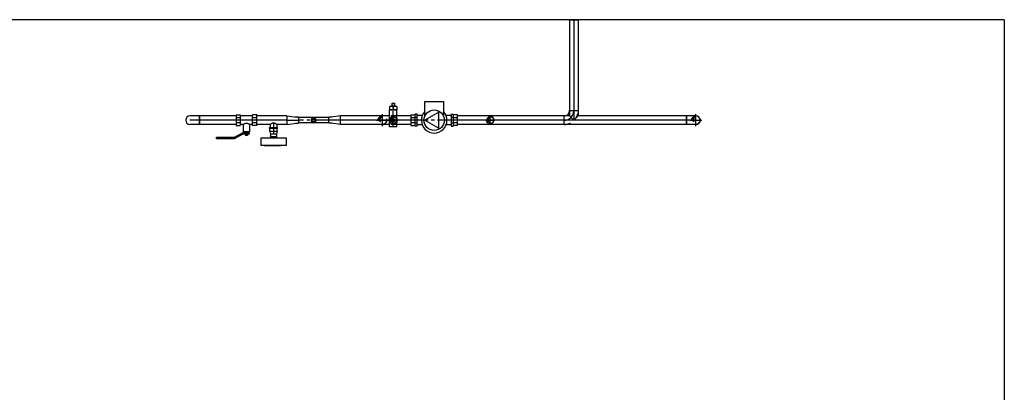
# Model space of a CAD drawing. Extents: x -156717 to 425753, y -51191 to 363295.
# Tile 426 of 502: x 208356 to 212281, y 141318 to 142801. Entities that reach past the tile are written whole.
import ezdxf
from ezdxf.enums import TextEntityAlignment as Align
from ezdxf.lldxf.tags import DXFTag

# ---------------------------------------------------------------- set-up
doc = ezdxf.new("R2010")
doc.units = 0
doc.header["$LTSCALE"] = 50
doc.linetypes.add('CENTER', pattern=[2, 1.25, -0.25, 0.25, -0.25])
doc.linetypes.add('STREEPJES', pattern=[0.1, 0.05, -0.05])
doc.layers.get('0').update_dxf_attribs({"linetype": 'CONTINUOUS'})
for name, color, linetype in [('WL561---_AANVOER_D', 20, 'CONTINUOUS'), ('WL561---_AANVOER_HARTLIJ', 8, 'CONTINUOUS'), ('WL561---_RETOUR_D', 21, 'CONTINUOUS'), ('WL561---_RETOUR_HARTLIJN', 8, 'CONTINUOUS')]:
    doc.layers.add(name, color=color, linetype=linetype)
doc.layers.add('WM$5----_HULPRUIMTE', color=1, linetype='CONTINUOUS', plot=False)
doc.styles.add('BURO-025', font='ARIAL.TTF', dxfattribs={"height": 125})
tags = doc.linetypes.add('CENTER2', pattern=[28.575, 19.05, -3.175, 3.175, -3.175]).pattern_tags.tags
tags[10:11] = [DXFTag(74, 4), DXFTag(75, 0), DXFTag(340, '0'), DXFTag(46, 1.0), DXFTag(50, 0.0), DXFTag(44, 0.0), DXFTag(45, 0.0)]
tags[8:9] = [DXFTag(74, 4), DXFTag(75, 0), DXFTag(340, '0'), DXFTag(46, 1.0), DXFTag(50, 0.0), DXFTag(44, 0.0), DXFTag(45, 0.0)]
tags[6:7] = [DXFTag(74, 4), DXFTag(75, 0), DXFTag(340, '0'), DXFTag(46, 1.0), DXFTag(50, 0.0), DXFTag(44, 0.0), DXFTag(45, 0.0)]
tags[4:5] = [DXFTag(74, 4), DXFTag(75, 0), DXFTag(340, '0'), DXFTag(46, 1.0), DXFTag(50, 0.0), DXFTag(44, 0.0), DXFTag(45, 0.0)]

# ---------------------------------------------------------------- blocks, each defined once
blk = doc.blocks.new('*U1669')
at = {"ltscale": 10}
for q in [(0, 1900, -2697.5), (4332.7, -1900, -2697.5)]:
    blk.add_line((0, -1900, -2697.5), q, dxfattribs=at)
blk = doc.blocks.new('*U1670')
at = {"color": 8, "linetype": 'STREEPJES', "ltscale": 10}
blk.add_circle((0, 0, -3465.2), 16.9, dxfattribs=at)
blk.add_circle((0, 0, -3465.2), 16.9, dxfattribs=at)
for centre, radius, start, end in [((0, 0, -3465.2), 13.5, 180, 0), ((0, 3.2, -3465.2), 13.9, 193.3512, 346.6488)]:
    blk.add_arc(centre, radius, start, end, dxfattribs=at)
at = {"layer": 'WL561---_RETOUR_HARTLIJN', "linetype": 'CENTER2'}
for p, q in [((23.6, 0, -3465.2), (-23.6, 0, -3465.2)), ((0, -23.6, -3465.2), (0, 23.6, -3465.2))]:
    blk.add_line(p, q, dxfattribs=at)
blk.add_circle((0, 0, -3465.2), 0.075, dxfattribs=at)
at = {"layer": 'WL561---_RETOUR_D', "color": 2, "style": 'BURO-025'}
blk.add_attdef('POSNR', text='', height=125, dxfattribs=at).set_placement((0, 0), align=Align.MIDDLE)
blk = doc.blocks.new('*U1671')
at = {"color": 2, "ltscale": 10}
for p, q in [((-93, 21.4, -3577.1), (-76, 21.4, -3577.1)), ((-93, 21.4, -3577.1), (-93, 10.7, -3577.1)), ((-93, 10.7, -3577.1), (-76, 10.7, -3577.1)), ((-93, 10.7, -3577.1), (-93, -10.7, -3577.1)), ((-67.5, 23.5, -3577.1), (-76, 23.5, -3577.1)), ((-76, 11.8, -3577.1), (-76, 23.5, -3577.1)), ((-76, 11.8, -3577.1), (-67.5, 11.8, -3577.1)), ((-76, -11.8, -3577.1), (-76, 11.8, -3577.1)), ((-67.5, 11.8, -3577.1), (-67.5, 23.5, -3577.1)), ((-67.5, 18.5, -3577.1), (-47.5, 18.5, -3577.1)), ((-67.5, -11.8, -3577.1), (-67.5, 11.8, -3577.1)), ((-18.4, 31.8, -3577.1), (-18.4, -31.8, -3577.1)), ((36.7, 0, -3577.1), (-18.4, 31.8, -3577.1)), ((47.5, 18.5, -3577.1), (67.5, 18.5, -3577.1)), ((67.5, 23.5, -3577.1), (76, 23.5, -3577.1)), ((67.5, 23.5, -3577.1), (67.5, 11.8, -3577.1)), ((67.5, 11.8, -3577.1), (76, 11.8, -3577.1)), ((67.5, 11.8, -3577.1), (67.5, -11.8, -3577.1)), ((76, 23.5, -3577.1), (76, 11.8, -3577.1)), ((93, 21.4, -3577.1), (76, 21.4, -3577.1)), ((76, 11.8, -3577.1), (76, -11.8, -3577.1)), ((76, 10.7, -3577.1), (93, 10.7, -3577.1)), ((93, 10.7, -3577.1), (93, 21.4, -3577.1)), ((93, -10.7, -3577.1), (93, 10.7, -3577.1)), ((-76, -10.7, -3577.1), (-93, -10.7, -3577.1)), ((-93, -10.7, -3577.1), (-93, -21.4, -3577.1)), ((-93, -21.4, -3577.1), (-76, -21.4, -3577.1)), ((-67.5, -11.8, -3577.1), (-76, -11.8, -3577.1)), ((-76, -23.5, -3577.1), (-76, -11.8, -3577.1)), ((-67.5, -23.5, -3577.1), (-76, -23.5, -3577.1)), ((-67.5, -23.5, -3577.1), (-67.5, -11.8, -3577.1)), ((-67.5, -18.5, -3577.1), (-47.5, -18.5, -3577.1)), ((-37.5, -75, -3577.1), (-37.5, -16.1, -3577.1)), ((-18.4, -31.8, -3577.1), (36.7, 0, -3577.1)), ((37.5, -16.1, -3577.1), (37.5, -75, -3577.1)), ((47.5, -18.5, -3577.1), (67.5, -18.5, -3577.1)), ((76, -11.8, -3577.1), (67.5, -11.8, -3577.1)), ((67.5, -11.8, -3577.1), (67.5, -23.5, -3577.1)), ((67.5, -23.5, -3577.1), (76, -23.5, -3577.1)), ((93, -10.7, -3577.1), (76, -10.7, -3577.1)), ((76, -11.8, -3577.1), (76, -23.5, -3577.1)), ((93, -21.4, -3577.1), (76, -21.4, -3577.1)), ((93, -21.4, -3577.1), (93, -10.7, -3577.1)), ((37.5, -75, -3577.1), (-37.5, -75, -3577.1))]:
    blk.add_line(p, q, dxfattribs=at)
blk.add_circle((0, 0, -3577.1), 40.8, dxfattribs=at)
blk.add_arc((0, 0, -3577.1), 51, 317.3321, 222.6679, dxfattribs=at)
at = {"layer": 'WL561---_RETOUR_HARTLIJN', "linetype": 'CENTER'}
blk.add_line((-76, 0, -3577.1), (76, 0, -3577.1), dxfattribs=at)
at = {"layer": 'WL561---_RETOUR_D', "color": 2, "style": 'BURO-025'}
blk.add_attdef('POSNR', text='', height=125, dxfattribs=at).set_placement((0, 0), align=Align.MIDDLE)
at = {"layer": 'WL561---_RETOUR_D', "color": 2, "style": 'BURO-025', "flags": 1}
for tag in ['TYPE', 'FABR']:
    blk.add_attdef(tag, text='', height=125, dxfattribs=at).set_placement((0, 0), align=Align.MIDDLE)
blk = doc.blocks.new('*U1672')
at = {"color": 8, "linetype": 'STREEPJES', "ltscale": 10}
for end in [270, 89.82]:
    blk.add_arc((0, 0, -3527.1), 15.4, 90, end, dxfattribs=at)
at = {"layer": 'WL561---_RETOUR_HARTLIJN', "linetype": 'CENTER2'}
blk.add_circle((0, 0, -3527.1), 0.075, dxfattribs=at)
at = {"layer": 'WL561---_RETOUR_D', "color": 2, "style": 'BURO-025'}
blk.add_attdef('POSNR', text='', height=125, dxfattribs=at).set_placement((0, 0), align=Align.MIDDLE)
blk = doc.blocks.new('*U1673')
at = {"color": 8, "linetype": 'STREEPJES', "ltscale": 10}
blk.add_circle((0, 0, -3567), 13.4, dxfattribs=at)
blk.add_circle((0, 0, -3567), 13.4, dxfattribs=at)
for centre, radius, start, end in [((0, 0, -3567), 13.5, 0, 180), ((0, 0, -3567), 13.5, 180, 0), ((0, 0, -3567), 10.8, 180, 0), ((0, 2.6, -3567), 11.1, 193.3512, 346.6488)]:
    blk.add_arc(centre, radius, start, end, dxfattribs=at)
at = {"layer": 'WL561---_RETOUR_HARTLIJN', "linetype": 'CENTER2'}
for p, q in [((18.8, 0, -3567), (-18.8, 0, -3567)), ((0, -18.8, -3567), (0, 18.8, -3567))]:
    blk.add_line(p, q, dxfattribs=at)
blk.add_circle((0, 0, -3567), 0.075, dxfattribs=at)
at = {"layer": 'WL561---_RETOUR_D', "color": 2, "style": 'BURO-025'}
blk.add_attdef('POSNR', text='', height=125, dxfattribs=at).set_placement((0, 0), align=Align.MIDDLE)
blk = doc.blocks.new('*U1674')
at = {"color": 0, "ltscale": 10}
for p, q in [((0, 16.9, -3577.1), (912.5, 16.9, -3577.1)), ((0, -16.9, -3577.1), (0, 16.9, -3577.1)), ((0, -16.9, -3577.1), (431.8, -16.9, -3577.1)), ((486.6, -16.9, -3577.1), (912.5, -16.9, -3577.1))]:
    blk.add_line(p, q, dxfattribs=at)
at = {"color": 8, "linetype": 'STREEPJES', "ltscale": 10}
blk.add_line((465.5, -16.9, -3577.1), (486.6, -16.9, -3577.1), dxfattribs=at)
at = {"layer": 'WL561---_RETOUR_HARTLIJN', "linetype": 'CENTER2'}
blk.add_line((0, 0, -3577.1), (929.5, 0, -3577.1), dxfattribs=at)
at = {"layer": 'WL561---_RETOUR_D', "color": 2, "style": 'BURO-025'}
blk.add_attdef('POSNR', text='', height=125, dxfattribs=at).set_placement((0, 0), align=Align.MIDDLE)
blk = doc.blocks.new('*U1675')
at = {"color": 8, "linetype": 'STREEPJES', "ltscale": 10}
blk.add_circle((0, 0, -3587.3), 13.4, dxfattribs=at)
for centre, radius, start, end in [((0, 0, -3587.3), 13.5, 0, 180), ((0, 0, -3587.3), 13.5, 180, 0), ((0, 0, -3587.3), 10.8, 180, 0), ((0, 2.6, -3587.3), 11.1, 193.3512, 346.6488)]:
    blk.add_arc(centre, radius, start, end, dxfattribs=at)
at = {"layer": 'WL561---_RETOUR_HARTLIJN', "linetype": 'CENTER2'}
for p, q in [((18.8, 0, -3587.3), (-18.8, 0, -3587.3)), ((0, -18.8, -3587.3), (0, 18.8, -3587.3))]:
    blk.add_line(p, q, dxfattribs=at)
blk.add_circle((0, 0, -3587.3), 0.075, dxfattribs=at)
at = {"layer": 'WL561---_RETOUR_D', "color": 2, "style": 'BURO-025'}
blk.add_attdef('POSNR', text='', height=125, dxfattribs=at).set_placement((0, 0), align=Align.MIDDLE)
blk = doc.blocks.new('*U1676')
at = {"color": 2, "ltscale": 10}
for p, q in [((0, 15.4, -3634.1), (-4.5, 14.8, -3634.1)), ((0, 15.4, -3634.1), (-4.5, 14.8, -3634.1)), ((-4.5, 14.8, -3634.1), (0, 15.4, -3634.1)), ((0, 15.4, -3634.1), (4.5, 14.8, -3634.1)), ((0, 15.4, -3634.1), (4.5, 14.8, -3634.1)), ((4.5, 14.8, -3634.1), (0, 15.4, -3634.1)), ((-4.5, -14.8, -3634.1), (0, -15.5, -3634.1)), ((4.5, -14.8, -3634.1), (0, -15.5, -3634.1))]:
    blk.add_line(p, q, dxfattribs=at)
blk.add_arc((0, 0, -3634.1), 15.4, 253.2567, 286.7433, dxfattribs=at)
blk.add_arc((0, 0, -3634.1), 15.4, 253.2567, 286.7433, dxfattribs=at)
at = {"layer": 'WL561---_RETOUR_HARTLIJN', "linetype": 'CENTER'}
blk.add_circle((0, 0, -3634.1), 0.075, dxfattribs=at)
at = {"layer": 'WL561---_RETOUR_D', "color": 2, "style": 'BURO-025'}
blk.add_attdef('POSNR', text='', height=125, dxfattribs=at).set_placement((0, 0), align=Align.MIDDLE)
at = {"layer": 'WL561---_RETOUR_D', "color": 2, "style": 'BURO-025', "flags": 1}
blk.add_attdef('FABR', text='', height=125, dxfattribs=at).set_placement((0, 0), align=Align.MIDDLE)
blk = doc.blocks.new('*U1677')
at = {"color": 2, "ltscale": 10}
for p, q in [((-14.8, 54.6, -3634.1), (-14.8, 41.1, -3634.1)), ((0, 54.6, -3634.1), (-14.8, 54.6, -3634.1)), ((-14.8, 8.5, -3634.1), (-14.8, 41.1, -3634.1)), ((-14.8, 41.1, -3634.1), (14.8, 41.1, -3634.1)), ((0, 41.1, -3634.1), (-14.8, 41.1, -3634.1)), ((-4.8, 54.6, -3634.1), (-4.8, 68, -3634.1)), ((-4.8, 68, -3634.1), (4.8, 68, -3634.1)), ((0, 54.6, -3634.1), (0, 41.1, -3634.1)), ((14.8, 54.6, -3634.1), (0, 54.6, -3634.1)), ((14.8, 41.1, -3634.1), (0, 41.1, -3634.1)), ((4.8, 68, -3634.1), (4.8, 54.6, -3634.1)), ((14.8, 54.6, -3634.1), (14.8, 41.1, -3634.1)), ((14.8, 8.5, -3634.1), (14.8, 41.1, -3634.1)), ((-14.8, 8.5, -3634.1), (0, 17.1, -3634.1)), ((-14.8, -8.5, -3634.1), (-14.8, 8.5, -3634.1)), ((0, 17.1, -3634.1), (14.8, 8.5, -3634.1)), ((14.8, 8.5, -3634.1), (14.8, -8.5, -3634.1)), ((-14.8, -26.9, -3634.1), (-14.8, -8.5, -3634.1)), ((0, -17.1, -3634.1), (-14.8, -8.5, -3634.1)), ((14.8, -26.9, -3634.1), (-14.8, -26.9, -3634.1)), ((14.8, -8.5, -3634.1), (0, -17.1, -3634.1)), ((14.8, -26.9, -3634.1), (14.8, -8.5, -3634.1))]:
    blk.add_line(p, q, dxfattribs=at)
blk.add_circle((0, 0, -3634.1), 6.72, dxfattribs=at)
at = {"layer": 'WL561---_RETOUR_HARTLIJN', "linetype": 'CENTER'}
blk.add_line((0, -26.9, -3634.1), (0, 68, -3634.1), dxfattribs=at)
at = {"layer": 'WL561---_RETOUR_HARTLIJN', "linetype": 'CENTER2'}
for p, q in [((-18.8, 0, -3634.1), (18.8, 0, -3634.1)), ((0, -18.8, -3634.1), (0, 18.8, -3634.1))]:
    blk.add_line(p, q, dxfattribs=at)
at = {"layer": 'WL561---_RETOUR_HARTLIJN', "linetype": 'CENTER'}
blk.add_circle((0, 0, -3634.1), 0.075, dxfattribs=at)
at = {"layer": 'WL561---_RETOUR_D', "color": 2, "style": 'BURO-025'}
blk.add_attdef('POSNR', text='', height=125, dxfattribs=at).set_placement((0, 0), align=Align.MIDDLE)
at = {"layer": 'WL561---_RETOUR_D', "color": 2, "style": 'BURO-025', "flags": 1}
for tag in ['TYPE', 'FABR']:
    blk.add_attdef(tag, text='', height=125, dxfattribs=at).set_placement((0, 0), align=Align.MIDDLE)
blk = doc.blocks.new('*U1678')
at = {"color": 0, "ltscale": 10}
for p, q in [((17, 16.9, -3577.1), (72.3, 16.9, -3577.1)), ((101.9, 16.9, -3577.1), (298.1, 16.9, -3577.1)), ((298.1, 16.9, -3577.1), (298.1, -16.9, -3577.1)), ((17, -16.9, -3577.1), (72.3, -16.9, -3577.1)), ((101.9, -16.9, -3577.1), (298.1, -16.9, -3577.1))]:
    blk.add_line(p, q, dxfattribs=at)
at = {"color": 8, "linetype": 'STREEPJES', "ltscale": 10}
for p, q in [((72.3, 16.9, -3577.1), (101.9, 16.9, -3577.1)), ((72.3, -16.9, -3577.1), (101.9, -16.9, -3577.1))]:
    blk.add_line(p, q, dxfattribs=at)
at = {"layer": 'WL561---_RETOUR_HARTLIJN', "linetype": 'CENTER2'}
blk.add_line((0, 0, -3577.1), (298.1, 0, -3577.1), dxfattribs=at)
at = {"layer": 'WL561---_RETOUR_D', "color": 2, "style": 'BURO-025'}
blk.add_attdef('POSNR', text='', height=125, dxfattribs=at).set_placement((0, 0), align=Align.MIDDLE)
blk = doc.blocks.new('*U1679')
at = {"color": 0, "ltscale": 10}
for p, q in [((-16.9, 33, -3577.1), (-16.9, 38, -3577.1)), ((-16.9, 38, -3577.1), (16.9, 38, -3577.1)), ((-16.9, 23.3, -3577.1), (-16.9, 33, -3577.1)), ((-16.9, 14.7, -3577.1), (-16.9, 23.3, -3577.1)), ((-16.9, 7.6, -3577.1), (-16.9, 14.7, -3577.1)), ((-16.9, 2.6, -3577.1), (-16.9, 7.6, -3577.1)), ((-16.9, 0, -3577.1), (-16.9, 2.6, -3577.1)), ((16.9, 33, -3577.1), (16.9, 38, -3577.1)), ((16.9, 23.3, -3577.1), (16.9, 33, -3577.1)), ((16.9, 14.7, -3577.1), (16.9, 23.3, -3577.1)), ((16.9, 7.6, -3577.1), (16.9, 14.7, -3577.1)), ((16.9, 2.6, -3577.1), (16.9, 7.6, -3577.1)), ((16.9, 0, -3577.1), (16.9, 2.6, -3577.1))]:
    blk.add_line(p, q, dxfattribs=at)
blk.add_arc((0, 0, -3577.1), 16.9, 180, 0, dxfattribs=at)
at = {"layer": 'WL561---_AANVOER_HARTLIJ', "linetype": 'CENTER2'}
blk.add_line((0, 0, -3577.1), (0, 38, -3577.1), dxfattribs=at)
at = {"layer": 'WL561---_AANVOER_D', "color": 2, "style": 'BURO-025'}
blk.add_attdef('POSNR', text='', height=125, dxfattribs=at).set_placement((0, 0), align=Align.MIDDLE)
blk = doc.blocks.new('*U1680')
at = {"color": 0, "ltscale": 10}
for p, q in [((-38, -16.85, -3577.14), (-38, 16.85, -3577.14)), ((16.85, -38, -3577.14), (-16.85, -38, -3577.14))]:
    blk.add_line(p, q, dxfattribs=at)
at = {"color": 8, "linetype": 'STREEPJES', "ltscale": 10}
blk.add_arc((-38, -38, -3577.14), 54.85, 360, 90, dxfattribs=at)
at = {"color": 0, "ltscale": 10}
blk.add_arc((-38, -38, -3577.14), 21.15, 0, 90, dxfattribs=at)
at = {"layer": 'WL561---_RETOUR_HARTLIJN', "linetype": 'CENTER2'}
blk.add_arc((-38, -38, -3577.14), 38, 0, 90, dxfattribs=at)
at = {"layer": 'WL561---_RETOUR_D', "color": 2, "style": 'BURO-025'}
blk.add_attdef('POSNR', text='', height=125, dxfattribs=at).set_placement((0, 0), align=Align.MIDDLE)
blk = doc.blocks.new('*U1681')
at = {"color": 0, "ltscale": 10}
for p, q in [((0, 16.85, -3577.14), (383.15, 16.85, -3577.14)), ((0, -16.85, -3577.14), (0, 16.85, -3577.14)), ((400, 0, -3577.14), (383.15, 16.85, -3577.14)), ((0, -16.85, -3577.14), (362, -16.85, -3577.14))]:
    blk.add_line(p, q, dxfattribs=at)
at = {"color": 8, "linetype": 'STREEPJES', "ltscale": 10}
for p in [(400, 0, -3577.14), (362, -16.85, -3577.14)]:
    blk.add_line(p, (383.15, -16.85, -3577.14), dxfattribs=at)
at = {"layer": 'WL561---_RETOUR_HARTLIJN', "linetype": 'CENTER2'}
blk.add_line((0, 0, -3577.14), (400, 0, -3577.14), dxfattribs=at)
at = {"layer": 'WL561---_RETOUR_D', "color": 2, "style": 'BURO-025'}
blk.add_attdef('POSNR', text='', height=125, dxfattribs=at).set_placement((0, 0), align=Align.MIDDLE)
blk = doc.blocks.new('*U1682')
at = {"color": 8, "linetype": 'STREEPJES', "ltscale": 10}
blk.add_circle((0, 0, -3427.2), 16.9, dxfattribs=at)
for centre, radius, start, end in [((0, 0, -3427.2), 16.9, 360, 180), ((0, 0, -3427.2), 16.9, 180, 0), ((0, 0, -3427.2), 13.5, 180, 0), ((0, 3.2, -3427.2), 13.9, 193.3512, 346.6488)]:
    blk.add_arc(centre, radius, start, end, dxfattribs=at)
at = {"layer": 'WL561---_AANVOER_HARTLIJ', "linetype": 'CENTER2'}
for p, q in [((23.6, 0, -3427.2), (-23.6, 0, -3427.2)), ((0, -23.6, -3427.2), (0, 23.6, -3427.2))]:
    blk.add_line(p, q, dxfattribs=at)
blk.add_circle((0, 0, -3427.2), 0.075, dxfattribs=at)
at = {"layer": 'WL561---_AANVOER_D', "color": 2, "style": 'BURO-025'}
blk.add_attdef('POSNR', text='', height=125, dxfattribs=at).set_placement((0, 0), align=Align.MIDDLE)
blk = doc.blocks.new('*U1683')
at = {"color": 2, "ltscale": 10}
for p, q in [((12.6, 53.9, -3577.1), (-12.6, 53.9, -3577.1)), ((-12.6, 53.9, -3577.1), (-12.6, 48.8, -3577.1)), ((-3.8, 48.8, -3577.1), (-12.6, 48.8, -3577.1)), ((-12.6, 16.9, -3577.1), (-12.6, 46.3, -3577.1)), ((-12.6, 46.3, -3577.1), (12.6, 46.3, -3577.1)), ((-8.8, 48.8, -3577.1), (-8.8, 46.3, -3577.1)), ((-5.5, 57.7, -3577.1), (-5.5, 53.9, -3577.1)), ((0, 57.7, -3577.1), (-5.5, 57.7, -3577.1)), ((-3.8, 57.7, -3577.1), (-3.8, 61.5, -3577.1)), ((-3.8, 61.5, -3577.1), (3.8, 61.5, -3577.1)), ((0, 48.8, -3577.1), (-3.8, 48.8, -3577.1)), ((0, 57.7, -3577.1), (0, 53.9, -3577.1)), ((5.5, 57.7, -3577.1), (0, 57.7, -3577.1)), ((0, 48.8, -3577.1), (0, 46.3, -3577.1)), ((3.8, 48.8, -3577.1), (0, 48.8, -3577.1)), ((3.8, 57.7, -3577.1), (3.8, 61.5, -3577.1)), ((12.6, 48.8, -3577.1), (3.8, 48.8, -3577.1)), ((5.5, 53.9, -3577.1), (5.5, 57.7, -3577.1)), ((8.8, 46.3, -3577.1), (8.8, 48.8, -3577.1)), ((48, 72.5, -3577.1), (12.6, 53.9, -3577.1)), ((48, 67.5, -3577.1), (12.6, 48.8, -3577.1)), ((12.6, 53.9, -3577.1), (12.6, 48.8, -3577.1)), ((12.6, 16.9, -3577.1), (12.6, 46.3, -3577.1)), ((48, 72.5, -3577.1), (48, 67.5, -3577.1)), ((120, 72.5, -3577.1), (48, 72.5, -3577.1)), ((120, 67.5, -3577.1), (48, 67.5, -3577.1)), ((120, 72.5, -3577.1), (120, 67.5, -3577.1)), ((-41.5, 21.4, -3577.1), (-24.5, 21.4, -3577.1)), ((-41.5, 21.4, -3577.1), (-41.5, 10.7, -3577.1)), ((-41.5, 10.7, -3577.1), (-24.5, 10.7, -3577.1)), ((-41.5, 10.7, -3577.1), (-41.5, -10.7, -3577.1)), ((-24.5, 21.4, -3577.1), (-24.5, 10.7, -3577.1)), ((-24.5, 16.9, -3577.1), (-12.6, 16.9, -3577.1)), ((-24.5, 10.7, -3577.1), (-24.5, -10.7, -3577.1)), ((12.6, 16.9, -3577.1), (24.5, 16.9, -3577.1)), ((41.5, 21.4, -3577.1), (24.5, 21.4, -3577.1)), ((24.5, 10.7, -3577.1), (24.5, 21.4, -3577.1)), ((24.5, 10.7, -3577.1), (41.5, 10.7, -3577.1)), ((24.5, -10.7, -3577.1), (24.5, 10.7, -3577.1)), ((41.5, 10.7, -3577.1), (41.5, 21.4, -3577.1)), ((41.5, -10.7, -3577.1), (41.5, 10.7, -3577.1)), ((-24.5, -10.7, -3577.1), (-41.5, -10.7, -3577.1)), ((-41.5, -10.7, -3577.1), (-41.5, -21.4, -3577.1)), ((-41.5, -21.4, -3577.1), (-24.5, -21.4, -3577.1)), ((-24.5, -10.7, -3577.1), (-24.5, -21.4, -3577.1)), ((-24.5, -16.9, -3577.1), (24.5, -16.9, -3577.1)), ((41.5, -10.7, -3577.1), (24.5, -10.7, -3577.1)), ((24.5, -21.4, -3577.1), (24.5, -10.7, -3577.1)), ((41.5, -21.4, -3577.1), (24.5, -21.4, -3577.1)), ((41.5, -21.4, -3577.1), (41.5, -10.7, -3577.1))]:
    blk.add_line(p, q, dxfattribs=at)
blk.add_spline([(12.6, 16.8, -3577.1), (12.4, 16.7, -3577.1), (12.1, 16.4, -3577.1), (11.6, 16.1, -3577.1), (11, 15.7, -3577.1), (10.4, 15.2, -3577.1), (9.6, 14.7, -3577.1), (8.7, 14.1, -3577.1), (7.7, 13.6, -3577.1), (6.7, 13, -3577.1), (5.6, 12.5, -3577.1), (4.4, 12, -3577.1), (3.2, 11.6, -3577.1), (1.9, 11.3, -3577.1), (0.6, 11.2, -3577.1), (-0.6, 11.2, -3577.1), (-1.9, 11.3, -3577.1), (-3.2, 11.6, -3577.1), (-4.4, 12, -3577.1), (-5.6, 12.5, -3577.1), (-6.7, 13, -3577.1), (-7.7, 13.6, -3577.1), (-8.7, 14.1, -3577.1), (-9.6, 14.7, -3577.1), (-10.4, 15.2, -3577.1), (-11, 15.7, -3577.1), (-11.6, 16.1, -3577.1), (-12.1, 16.4, -3577.1), (-12.4, 16.7, -3577.1), (-12.6, 16.8, -3577.1), (-12.6, 16.9, -3577.1)], degree=3, dxfattribs=at)
at = {"layer": 'WL561---_RETOUR_HARTLIJN', "linetype": 'CENTER'}
blk.add_line((-24.5, 0, -3577.1), (24.5, 0, -3577.1), dxfattribs=at)
at = {"layer": 'WL561---_RETOUR_D', "color": 2, "style": 'BURO-025'}
blk.add_attdef('POSNR', text='', height=125, dxfattribs=at).set_placement((0, 0), align=Align.MIDDLE)
at = {"layer": 'WL561---_RETOUR_D', "color": 2, "style": 'BURO-025', "flags": 1}
for tag in ['TYPE', 'FABR']:
    blk.add_attdef(tag, text='', height=125, dxfattribs=at).set_placement((0, 0), align=Align.MIDDLE)
blk = doc.blocks.new('*U1684')
at = {"color": 0, "ltscale": 10}
for p, q in [((0, 16.9, -3577.1), (40.1, 16.9, -3577.1)), ((0, -16.9, -3577.1), (0, 16.9, -3577.1)), ((67, 16.9, -3577.1), (119.8, 16.9, -3577.1)), ((0, -16.9, -3577.1), (119.8, -16.9, -3577.1))]:
    blk.add_line(p, q, dxfattribs=at)
at = {"layer": 'WL561---_RETOUR_HARTLIJN', "linetype": 'CENTER2'}
blk.add_line((0, 0, -3577.1), (136.8, 0, -3577.1), dxfattribs=at)
at = {"layer": 'WL561---_RETOUR_D', "color": 2, "style": 'BURO-025'}
blk.add_attdef('POSNR', text='', height=125, dxfattribs=at).set_placement((0, 0), align=Align.MIDDLE)
blk = doc.blocks.new('*U1685')
at = {"color": 2, "ltscale": 10}
for p, q in [((-73, 11.715, -3577.142), (-60, 11.715, -3577.142)), ((-73, 0, -3577.142), (-60, 0, -3577.142)), ((-60, 11.715, -3577.142), (-60, 0, -3577.142)), ((-60, 10.65, -3577.142), (60, 10.65, -3577.142)), ((-60, 0, -3577.142), (-60, -11.715, -3577.142)), ((73, 11.715, -3577.142), (60, 11.715, -3577.142)), ((60, 0, -3577.142), (60, 11.715, -3577.142)), ((73, 0, -3577.142), (60, 0, -3577.142)), ((60, -11.715, -3577.142), (60, 0, -3577.142)), ((-73, -11.715, -3577.142), (-60, -11.715, -3577.142)), ((-60, -10.65, -3577.142), (60, -10.65, -3577.142)), ((60, -11.715, -3577.142), (73, -11.715, -3577.142))]:
    blk.add_line(p, q, dxfattribs=at)
blk.add_circle((0, 0, -3577.142), 6.816, dxfattribs=at)
blk.add_arc((0, 0, -3577.142), 10.224, 0, 359.971352, dxfattribs=at)
at = {"layer": 'WL561---_RETOUR_HARTLIJN', "linetype": 'CENTER'}
blk.add_line((-60, 0, -3577.142), (60, 0, -3577.142), dxfattribs=at)
at = {"layer": 'WL561---_RETOUR_D', "color": 2, "style": 'BURO-025'}
blk.add_attdef('POSNR', text='', height=125, dxfattribs=at).set_placement((0, 0), align=Align.MIDDLE)
at = {"layer": 'WL561---_RETOUR_D', "color": 2, "style": 'BURO-025', "flags": 1}
for tag in ['TYPE', 'FABR']:
    blk.add_attdef(tag, text='', height=125, dxfattribs=at).set_placement((0, 0), align=Align.MIDDLE)
blk = doc.blocks.new('*U1686')
at = {"color": 0, "ltscale": 10}
for p, q in [((0, 16.9, -3577.1), (38.6, 11.7, -3577.1)), ((0, 16.9, -3577.1), (0, -16.9, -3577.1)), ((0, -16.9, -3577.1), (38.6, -11.7, -3577.1))]:
    blk.add_line(p, q, dxfattribs=at)
at = {"layer": 'WL561---_RETOUR_HARTLIJN', "linetype": 'CENTER2'}
blk.add_line((0, 0, -3577.1), (46.6, 0, -3577.1), dxfattribs=at)
for centre in [(0, 0, -3577.1), (46.6, 0, -3577.1)]:
    blk.add_circle(centre, 0.075, dxfattribs=at)
at = {"layer": 'WL561---_RETOUR_D', "color": 2, "style": 'BURO-025'}
blk.add_attdef('POSNR', text='', height=125, dxfattribs=at).set_placement((0, 0), align=Align.MIDDLE)
blk = doc.blocks.new('*U1687')
at = {"color": 0, "ltscale": 10}
for p, q in [((0, 16.9, -3577.1), (38.6, 11.7, -3577.1)), ((0, 16.9, -3577.1), (0, -16.9, -3577.1)), ((0, -16.9, -3577.1), (38.6, -11.7, -3577.1))]:
    blk.add_line(p, q, dxfattribs=at)
at = {"layer": 'WL561---_RETOUR_HARTLIJN', "linetype": 'CENTER2'}
blk.add_line((0, 0, -3577.1), (46.6, 0, -3577.1), dxfattribs=at)
for centre in [(0, 0, -3577.1), (46.6, 0, -3577.1)]:
    blk.add_circle(centre, 0.075, dxfattribs=at)
at = {"layer": 'WL561---_RETOUR_D', "color": 2, "style": 'BURO-025'}
blk.add_attdef('POSNR', text='', height=125, dxfattribs=at).set_placement((0, 0), align=Align.MIDDLE)
blk = doc.blocks.new('*U1688')
at = {"color": 0, "ltscale": 10}
for p, q in [((6.7, 13.5, -3577.1), (19.2, 13.5, -3577.1)), ((6.7, -13.5, -3577.1), (19.2, -13.5, -3577.1))]:
    blk.add_line(p, q, dxfattribs=at)
blk.add_spline([(6.6, -13.4, -3577.1), (6.5, -13.2, -3577.1), (6.2, -12.8, -3577.1), (5.8, -12.4, -3577.1), (5.4, -11.8, -3577.1), (4.8, -11, -3577.1), (4.2, -10.2, -3577.1), (3.6, -9.3, -3577.1), (2.9, -8.2, -3577.1), (2.2, -7.1, -3577.1), (1.6, -5.9, -3577.1), (1, -4.7, -3577.1), (0.5, -3.4, -3577.1), (0.2, -2, -3577.1), (0, -0.7, -3577.1), (0, 0.7, -3577.1), (0.2, 2, -3577.1), (0.5, 3.4, -3577.1), (1, 4.7, -3577.1), (1.6, 5.9, -3577.1), (2.2, 7.1, -3577.1), (2.9, 8.2, -3577.1), (3.6, 9.3, -3577.1), (4.2, 10.2, -3577.1), (4.8, 11, -3577.1), (5.4, 11.8, -3577.1), (5.8, 12.4, -3577.1), (6.2, 12.8, -3577.1), (6.5, 13.2, -3577.1), (6.6, 13.4, -3577.1), (6.7, 13.5, -3577.1)], degree=3, dxfattribs=at)
at = {"layer": 'WL561---_RETOUR_HARTLIJN', "linetype": 'CENTER2'}
blk.add_line((0, 0, -3577.1), (34.2, 0, -3577.1), dxfattribs=at)
at = {"layer": 'WL561---_RETOUR_D', "color": 2, "style": 'BURO-025'}
blk.add_attdef('POSNR', text='', height=125, dxfattribs=at).set_placement((0, 0), align=Align.MIDDLE)
blk = doc.blocks.new('*U1689')
at = {"color": 0, "ltscale": 10}
for p, q in [((-12, 15.45, -3577.14), (-15, 15.45, -3577.14)), ((-15, -15.45, -3577.14), (-15, 15.45, -3577.14)), ((-12, -15.45, -3577.14), (-12, 15.45, -3577.14)), ((0, 14.45, -3577.14), (-12, 14.45, -3577.14)), ((0, 14.45, -3577.14), (11, 11.65, -3577.14)), ((0, 14.45, -3577.14), (0, -14.45, -3577.14)), ((11, 11.65, -3577.14), (21.4, 11.65, -3577.14)), ((11, 11.65, -3577.14), (11, -11.65, -3577.14)), ((21.4, 12.65, -3577.14), (24, 12.65, -3577.14)), ((21.4, 12.65, -3577.14), (21.4, -12.65, -3577.14)), ((24, 12.65, -3577.14), (24, -12.65, -3577.14)), ((-12, -15.45, -3577.14), (-15, -15.45, -3577.14)), ((0, -14.45, -3577.14), (-12, -14.45, -3577.14)), ((0, -14.45, -3577.14), (11, -11.65, -3577.14)), ((11, -11.65, -3577.14), (21.4, -11.65, -3577.14)), ((21.4, -12.65, -3577.14), (24, -12.65, -3577.14))]:
    blk.add_line(p, q, dxfattribs=at)
at = {"layer": 'WL561---_RETOUR_HARTLIJN', "linetype": 'CENTER2'}
blk.add_line((0, 0, -3577.14), (11, 0, -3577.14), dxfattribs=at)
at = {"layer": 'WL561---_RETOUR_D', "color": 2, "style": 'BURO-025'}
blk.add_attdef('POSNR', text='', height=125, dxfattribs=at).set_placement((0, 0), align=Align.MIDDLE)
blk = doc.blocks.new('*U1690')
at = {"color": 2, "ltscale": 10}
for p, q in [((15, 50, -3577.14), (45, 50, -3577.14)), ((15, -50, -3577.14), (15, 50, -3577.14)), ((45, 50, -3577.14), (45, -50, -3577.14)), ((13, 10.65, -3577.14), (15, 10.65, -3577.14)), ((45, -37.5, -3577.14), (45, 27.5, -3577.14)), ((13, -10.65, -3577.14), (15, -10.65, -3577.14)), ((15, -50, -3577.14), (45, -50, -3577.14))]:
    blk.add_line(p, q, dxfattribs=at)
at = {"layer": 'WL561---_RETOUR_D', "color": 2, "style": 'BURO-025', "flags": 1}
for tag in ['TYPE', 'FABR']:
    blk.add_attdef(tag, text='', height=125, dxfattribs=at).set_placement((0, 0), align=Align.MIDDLE)
blk = doc.blocks.new('*U1691')
at = {"color": 0, "ltscale": 10}
for p, q in [((17, 16.9, -3577.1), (162.9, 16.9, -3577.1)), ((162.9, 16.9, -3577.1), (162.9, -16.9, -3577.1)), ((17, -16.9, -3577.1), (162.9, -16.9, -3577.1))]:
    blk.add_line(p, q, dxfattribs=at)
at = {"layer": 'WL561---_RETOUR_HARTLIJN', "linetype": 'CENTER2'}
blk.add_line((0, 0, -3577.1), (162.9, 0, -3577.1), dxfattribs=at)
at = {"layer": 'WL561---_RETOUR_D', "color": 2, "style": 'BURO-025'}
blk.add_attdef('POSNR', text='', height=125, dxfattribs=at).set_placement((0, 0), align=Align.MIDDLE)
blk = doc.blocks.new('*U1692')
at = {"color": 0, "ltscale": 10}
for p, q in [((-38, 16.9, -3577.1), (-33, 16.9, -3577.1)), ((-38, -16.8, -3577.1), (-38, 16.9, -3577.1)), ((-33, 16.9, -3577.1), (-23.3, 16.9, -3577.1)), ((-23.3, 16.9, -3577.1), (-14.7, 16.9, -3577.1)), ((-14.7, 16.9, -3577.1), (-7.6, 16.9, -3577.1)), ((-7.6, 16.9, -3577.1), (-2.6, 16.9, -3577.1)), ((-2.6, 16.9, -3577.1), (0, 16.9, -3577.1)), ((-38, -16.8, -3577.1), (-33, -16.8, -3577.1)), ((-33, -16.8, -3577.1), (-23.3, -16.8, -3577.1)), ((-23.3, -16.8, -3577.1), (-14.7, -16.8, -3577.1)), ((-14.7, -16.8, -3577.1), (-7.6, -16.8, -3577.1)), ((-7.6, -16.8, -3577.1), (-2.6, -16.8, -3577.1)), ((-2.6, -16.8, -3577.1), (0, -16.8, -3577.1))]:
    blk.add_line(p, q, dxfattribs=at)
blk.add_arc((0, 0, -3577.1), 16.9, 270, 90, dxfattribs=at)
at = {"layer": 'WL561---_RETOUR_HARTLIJN', "linetype": 'CENTER2'}
blk.add_line((-38, 0, -3577.1), (0, 0, -3577.1), dxfattribs=at)
at = {"layer": 'WL561---_RETOUR_D', "color": 2, "style": 'BURO-025'}
blk.add_attdef('POSNR', text='', height=125, dxfattribs=at).set_placement((0, 0), align=Align.MIDDLE)

msp = doc.modelspace()

# ---------------------------------------------------------------- block references
at = {"layer": 'WL561---_AANVOER_D'}
for name, p, rotation in [('*U1682', (209801.74203, 142401.06846, 3427.2195), 270), ('*U1679', (211051.75559, 142401.06846, 3577.14163), 90), ('*U1670', (211051.75559, 142401.06846, 3465.2195), 270)]:
    msp.add_blockref(name, p, dxfattribs=dict(at, rotation=rotation))
at = {"layer": 'WL561---_RETOUR_D'}
for name, p, rotation in [('*U1681', (210565.13518, 142801.06846, 3577.14163), 270), ('*U1671', (210008.22896, 142401.06846, 3577.14163), 180), ('*U1680', (210565.13518, 142401.06846, 3577.14163), 270), ('*U1692', (209034.32464, 142401.06846, 3577.14163), 180), ('*U1691', (209235.18772, 142401.06846, 3577.14163), 180), ('*U1683', (209259.68772, 142401.06846, 3577.14163), 180), ('*U1684', (209420.97862, 142401.06846, 3577.14163), 180), ('*U1688', (209367.44054, 142390.91859, 3577.14163), 270), ('*U1685', (209527.54862, 142401.06846, 3577.14163), 180), ('*U1687', (209634.11862, 142401.06846, 3577.14163), 180), ('*U1678', (209932.22896, 142401.06846, 3577.14163), 180), ('*U1675', (209845.11465, 142401.06846, 3587.29151), 270), ('*U1676', (209845.11465, 142401.06846, 3634.14905), 270), ('*U1674', (211013.75559, 142401.06846, 3577.14163), 180), ('*U1673', (210231.65106, 142401.06846, 3566.99176), 270), ('*U1672', (210231.65106, 142401.06846, 3527.10411), 270), ('*U1689', (209367.44054, 142356.74496, 3577.14163), 270), ('*U1690', (209367.44054, 142345.74496, 3577.14163), 270)]:
    msp.add_blockref(name, p, dxfattribs=dict(at, rotation=rotation))
for name, p in [('*U1677', (209845.11465, 142401.06846, 3634.14905)), ('*U1686', (209420.97862, 142401.06846, 3577.14163))]:
    msp.add_blockref(name, p, dxfattribs=at)
at = {"layer": 'WM$5----_HULPRUIMTE', "rotation": 180}
msp.add_blockref('*U1669', (212281.41869, 140901.06846, 2697.52643), dxfattribs=at)

doc.saveas('drawing.dxf')
